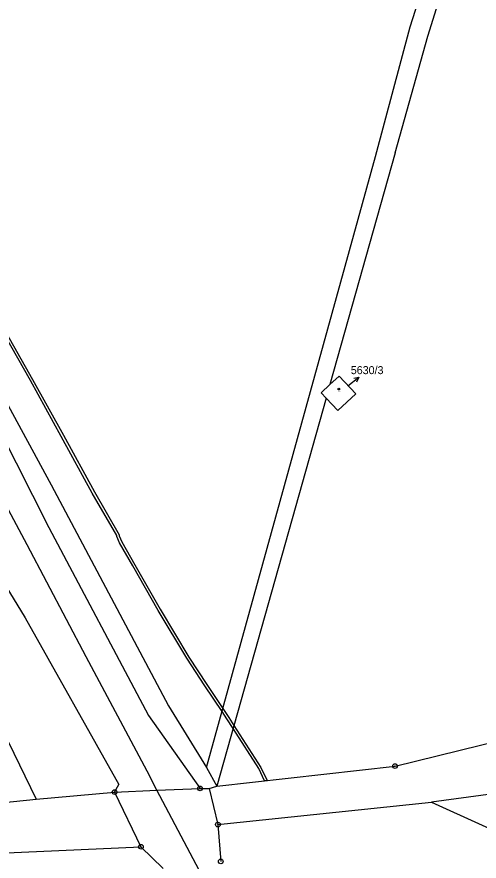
# Model space of a CAD drawing. Extents: x -735092 to -733385, y -1122435 to -1118992.
# Drawn here: x -733860.8 to -733762.5, y -1122113.3 to -1121933.9 of the extents above; entities that cross this region are included whole.
import ezdxf

# ---------------------------------------------------------------- set-up
doc = ezdxf.new("R2010")
doc.units = 0
for name, color, linetype in [('Vrstva 1', 7, 'Continuous'), ('Vrstva 10', 7, 'Continuous'), ('Vrstva 13', 7, 'Continuous'), ('Vrstva 16', 7, 'Continuous'), ('Vrstva 19', 7, 'Continuous'), ('Vrstva 25', 7, 'Continuous'), ('Vrstva 27', 7, 'Continuous')]:
    doc.layers.add(name, color=color, linetype=linetype)

msp = doc.modelspace()

# ---------------------------------------------------------------- linework, layer by layer
at = {"layer": 'Vrstva 1'}
for points in [[(-733777.2, -1121936.06), (-733769.66, -1121912.5)], [(-733773.43, -1121937.99), (-733765.5, -1121912.56)], [(-733784.55, -1121963.57), (-733777.2, -1121936.06)], [(-733780.38, -1121962.83), (-733773.43, -1121937.99)], [(-733820.45, -1122093.4), (-733784.55, -1121963.57)], [(-733780.38, -1121962.83), (-733794.24, -1122012.04)], [(-733885.18, -1121980.82), (-733854.01, -1122042.41)], [(-733794.24, -1122012.04), (-733792.29, -1122010.25), (-733788.73, -1122014.02), (-733792.55, -1122017.55), (-733795.05, -1122014.9)], [(-733796.12, -1122013.77), (-733794.24, -1122012.04)], [(-733898.44, -1122014.34), (-733856.67, -1122100.13)], [(-733795.05, -1122014.9), (-733796.12, -1122013.77)], [(-733863.56, -1122014.79), (-733853.5, -1122033.3)], [(-733795.05, -1122014.9), (-733818.24, -1122097.33)], [(-733853.5, -1122033.3), (-733828.55, -1122080.26)], [(-733854.01, -1122042.41), (-733832.77, -1122082.31)], [(-733869.09, -1122045.2), (-733859.04, -1122061.58)], [(-733859.04, -1122061.58), (-733839.12, -1122097.02)], [(-733828.55, -1122080.26), (-733820.45, -1122093.4)], [(-733832.77, -1122082.31), (-733821.84, -1122097.81)], [(-733820.45, -1122093.4), (-733818.24, -1122097.33)], [(-733856.67, -1122100.13), (-733839.99, -1122098.6)], [(-733839.99, -1122098.6), (-733839.12, -1122097.02)], [(-733819.91, -1122097.83), (-733818.04, -1122105.5)], [(-733881.55, -1122102.64), (-733856.67, -1122100.13)], [(-733759.51, -1122098.94), (-733772.64, -1122100.75)], [(-733818.04, -1122105.5), (-733772.64, -1122100.75)], [(-733772.64, -1122100.75), (-733739.56, -1122115.72)], [(-733818.04, -1122105.5), (-733817.42, -1122113.32)], [(-733877.32, -1122112.11), (-733834.4, -1122110.22)]]:
    msp.add_lwpolyline(points, dxfattribs=at)
at = {"layer": 'Vrstva 10'}
for points in [[(-733858.57, -1122046.04), (-733873.91, -1122017.52)], [(-733846.02, -1122069.86), (-733858.57, -1122046.04)], [(-733833.09, -1122094.19), (-733846.02, -1122069.86)], [(-733831, -1122098.21), (-733833.09, -1122094.19)], [(-733652.67, -1122435.07), (-733831, -1122098.21)]]:
    msp.add_lwpolyline(points, dxfattribs=at)
at = {"layer": 'Vrstva 13'}
for points in [[(-733780.38, -1122093.07), (-733752.99, -1122086.4)], [(-733818.24, -1122097.33), (-733780.38, -1122093.07)], [(-733839.99, -1122098.6), (-733831, -1122098.21)], [(-733839.99, -1122098.6), (-733834.4, -1122110.22)], [(-733831, -1122098.21), (-733821.84, -1122097.81)], [(-733821.84, -1122097.81), (-733819.91, -1122097.83)], [(-733819.91, -1122097.83), (-733818.24, -1122097.33)], [(-733834.4, -1122110.22), (-733829.65, -1122114.86)]]:
    msp.add_lwpolyline(points, dxfattribs=at)
at = {"layer": 'Vrstva 25'}
for points in [[(-733790.44, -1122012.32), (-733788.073, -1122010.478)], [(-733789.169, -1122010.697), (-733788.073, -1122010.478), (-733788.555, -1122011.486)]]:
    msp.add_lwpolyline(points, dxfattribs=at)
for centre, radius in [((-733792.34, -1122013), 0.175), ((-733780.38, -1122093.07), 0.5), ((-733780.38, -1122093.07), 0.032), ((-733839.99, -1122098.6), 0.5), ((-733839.99, -1122098.6), 0.032), ((-733821.84, -1122097.81), 0.5), ((-733821.84, -1122097.81), 0.032), ((-733818.04, -1122105.5), 0.5), ((-733818.04, -1122105.5), 0.032), ((-733834.4, -1122110.22), 0.5), ((-733834.4, -1122110.22), 0.032), ((-733817.42, -1122113.32), 0.5)]:
    msp.add_circle(centre, radius, dxfattribs=at)
at = {"layer": 'Vrstva 27'}
msp.add_lwpolyline([(-733865.61, -1121996.67), (-733857.47, -1122010.95), (-733850.9, -1122022.8), (-733844.3, -1122034.84), (-733839.04, -1122043.97), (-733839.03, -1122044.16), (-733838.49, -1122045.45), (-733835.72, -1122050.32), (-733830.3, -1122059.74), (-733824.25, -1122069.92), (-733820.41, -1122075.76), (-733816.98, -1122080.85), (-733815.69, -1122082.77), (-733814.62, -1122084.45), (-733808.92, -1122093.38), (-733807.57, -1122096.13), (-733808.1, -1122096.19), (-733809.36, -1122093.62), (-733814.8, -1122085.1), (-733816.11, -1122083.05), (-733817.16, -1122081.49), (-733820.83, -1122076.04), (-733824.67, -1122070.18), (-733830.74, -1122060), (-733836.16, -1122050.56), (-733838.93, -1122045.67), (-733839.53, -1122044.28), (-733839.54, -1122044.11), (-733844.74, -1122035.08), (-733851.34, -1122023.04), (-733857.91, -1122011.19), (-733866.05, -1121996.91)], dxfattribs=at)

# ---------------------------------------------------------------- texts
at = {"layer": 'Vrstva 16'}
msp.add_text('5630/3', height=1.7, dxfattribs=at).set_placement((-733789.788, -1122009.81))
at = {"layer": 'Vrstva 19'}
msp.add_text('5630/3', height=0.1, dxfattribs=at).set_placement((-733792.444, -1122013.66))

doc.saveas('drawing.dxf')
